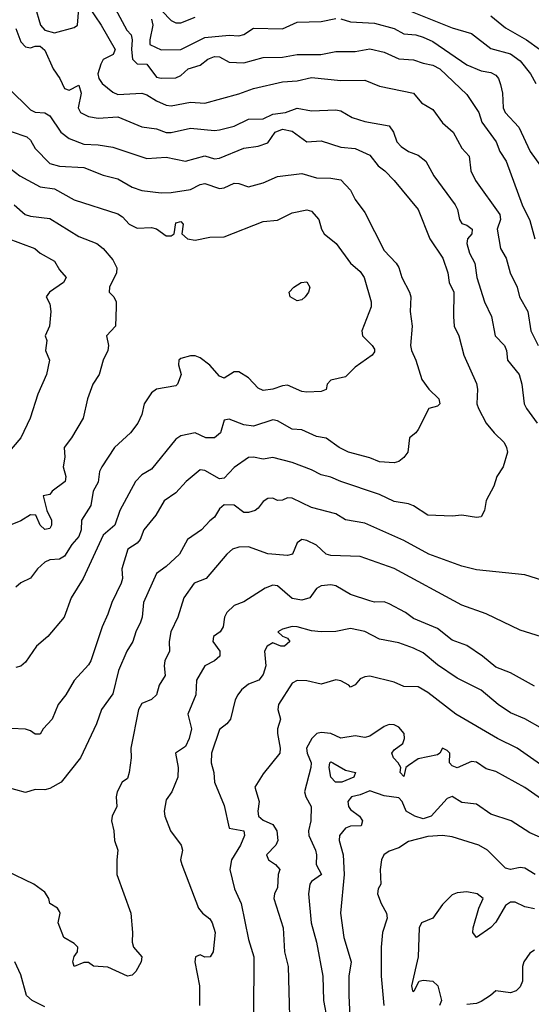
# Model space of a CAD drawing. Header units: metres. Extents: x -46681 to -43747, y -240911 to -237677.
# Tile 664 of 1056: x -45402 to -45349, y -238759 to -238658. Entities that reach past the tile are written whole.
import ezdxf

# ---------------------------------------------------------------- set-up
doc = ezdxf.new("R2010")
doc.units = ezdxf.units.M
doc.layers.add('CONTOUR_INDEX', color=1, linetype='Continuous')
doc.layers.add('CONTOUR_INTER', color=3, linetype='Continuous')

msp = doc.modelspace()

# ---------------------------------------------------------------- linework, layer by layer
at = {"layer": 'CONTOUR_INDEX'}
for points, elevation in [([(-45388.1, -238657.88), (-45387.98, -238658.52), (-45388.3, -238660.02), (-45388.29, -238660.52), (-45387.1, -238661.04), (-45385.1, -238661.02), (-45382.6, -238659.79), (-45380.1, -238659.54), (-45379.1, -238659.62), (-45378.6, -238659.46), (-45377.6, -238658.81), (-45374.6, -238658.89), (-45373.1, -238658.2), (-45370.6, -238658.13), (-45369.1, -238657.82)], 85), ([(-45368.6, -238657.86), (-45367.6, -238658.16), (-45365.1, -238658.32), (-45363.1, -238658.86), (-45362.1, -238659.42), (-45360.85, -238659.52), (-45360.1, -238659.76), (-45359.1, -238660.21), (-45355.6, -238662.6), (-45354.1, -238663.22), (-45353.1, -238663.4), (-45352.6, -238663.65), (-45352.31, -238664.02), (-45352.1, -238664.64), (-45351.91, -238665.52), (-45351.84, -238667.02), (-45351.62, -238667.52), (-45350.23, -238669.02), (-45349.06, -238671.52), (-45347.98, -238673.02)], 85), ([(-45402.6, -238669.47), (-45400.96, -238670.02), (-45400.6, -238670.37), (-45400.1, -238671.21), (-45398.6, -238672.76), (-45397.6, -238673.04), (-45395.1, -238673.18), (-45393.1, -238673.98), (-45391.6, -238674.36), (-45390.1, -238675.21), (-45389.1, -238675.54), (-45387.1, -238675.79), (-45386.1, -238675.74), (-45384.1, -238675.45), (-45383.1, -238674.94), (-45382.6, -238674.83), (-45381.1, -238675.35), (-45380.6, -238675.29), (-45379.6, -238674.78), (-45379.1, -238674.81), (-45378.1, -238675.17), (-45376.6, -238674.75), (-45375.1, -238674.11), (-45372.6, -238673.81), (-45371.1, -238674.24), (-45369.6, -238674.28), (-45368.6, -238674.44), (-45367.6, -238675.51), (-45367.1, -238676.49), (-45366.1, -238677.82), (-45364.1, -238681.72), (-45362.87, -238683.02), (-45362.6, -238683.49), (-45362.3, -238684.52), (-45361.5, -238686.02), (-45361.38, -238686.52), (-45361.42, -238688.02), (-45361.21, -238689.52), (-45361.41, -238691.52), (-45361.3, -238692.02), (-45360.86, -238693.02), (-45360.23, -238695.02), (-45359.52, -238696.02), (-45358.49, -238697.02), (-45358.39, -238697.52), (-45358.6, -238697.79), (-45359.52, -238698.02), (-45360.6, -238700.18), (-45360.84, -238700.52), (-45361.5, -238701.02), (-45361.69, -238702.52), (-45362.1, -238703.07), (-45362.6, -238703.48), (-45363.1, -238703.6), (-45364.6, -238703.5), (-45365.6, -238703.11), (-45367.81, -238702.52), (-45368.77, -238702.02), (-45370.1, -238701.08), (-45371.1, -238700.89), (-45372.6, -238700.2), (-45373.6, -238700.14), (-45375.1, -238699.3), (-45375.6, -238699.19), (-45377.6, -238699.82), (-45378.6, -238699.71), (-45380.1, -238699.1), (-45380.6, -238699.22), (-45380.98, -238700.52), (-45381.6, -238701.03), (-45382.5, -238701.02), (-45383.6, -238700.52), (-45385.1, -238700.83), (-45385.6, -238701.19), (-45388.1, -238704.27), (-45389.1, -238704.84), (-45389.75, -238705.52), (-45391.37, -238708.52), (-45391.9, -238710.02), (-45393.1, -238711.06), (-45395.17, -238715.52), (-45396.39, -238717.52), (-45397.12, -238719.52), (-45398.8, -238721.52), (-45399.98, -238722.52), (-45401.1, -238724.15), (-45401.6, -238724.56), (-45402.1, -238724.69)], 90), ([(-45347.78, -238731.02), (-45349.6, -238729.98), (-45351.1, -238729.39), (-45352.37, -238728.52), (-45354.1, -238727.04), (-45356.6, -238725.8), (-45358.6, -238724.42), (-45360.1, -238723.18), (-45361.1, -238722.7), (-45362.6, -238722.16), (-45364.6, -238721.79), (-45366.1, -238721), (-45367.6, -238720.67), (-45369.1, -238720.98), (-45370.6, -238721.02), (-45371.6, -238720.93), (-45373.1, -238720.5), (-45373.6, -238720.49), (-45374.6, -238720.74), (-45375.08, -238721.02), (-45374.6, -238721.48), (-45374.1, -238721.68), (-45373.83, -238722.02), (-45374.4, -238722.52), (-45374.77, -238722.52), (-45375.6, -238722.17), (-45376.19, -238722.52), (-45376.45, -238723.02), (-45376.31, -238724.52), (-45376.6, -238725.43), (-45377.03, -238726.02), (-45378.1, -238726.42), (-45378.83, -238727.02), (-45379.22, -238727.52), (-45379.48, -238728.02), (-45379.98, -238730.02), (-45380.33, -238730.52), (-45381.1, -238731.1), (-45381.93, -238733.52), (-45381.95, -238734.52), (-45381.69, -238735.52), (-45381.63, -238736.52), (-45380.6, -238738.94), (-45380.1, -238741.26), (-45378.6, -238741.52), (-45378.51, -238742.02), (-45378.93, -238743.02), (-45379.85, -238744.52), (-45380.04, -238745.52), (-45379.54, -238747.52), (-45378.86, -238749.02), (-45378.1, -238752.75), (-45377.57, -238754.52), (-45377.6, -238760.52)], 85), ([(-45348.6, -238749.58), (-45349.6, -238749.36), (-45350.6, -238748.87), (-45351.1, -238748.9), (-45351.6, -238749.24), (-45352.6, -238750.93), (-45353.1, -238751.5), (-45354.6, -238752.51), (-45354.98, -238752.02), (-45354.94, -238751.52), (-45354.35, -238749.52), (-45353.9, -238748.52), (-45354.53, -238748.02), (-45355.6, -238747.83), (-45356.6, -238747.94), (-45357.1, -238748.12), (-45358.1, -238749.13), (-45359.08, -238750.52), (-45360.26, -238751.02), (-45360.51, -238751.52), (-45360.61, -238754.52), (-45361.3, -238757.52), (-45361.18, -238758.02), (-45361.1, -238758.1), (-45361.02, -238758.02), (-45360.51, -238757.02), (-45360.1, -238756.92), (-45359.1, -238757.01), (-45358.57, -238757.52), (-45358.19, -238759.02), (-45358.42, -238759.52)], 80)]:
    msp.add_lwpolyline(points, dxfattribs=dict(at, elevation=elevation))
at = {"layer": 'CONTOUR_INTER'}
for points, elevation in [([(-45400.15, -238656.52), (-45399.56, -238658.52), (-45399.1, -238659.04), (-45398.1, -238659.31), (-45396.1, -238658.76), (-45395.76, -238658.52), (-45395.6, -238656.81)], 87), ([(-45394.6, -238656.59), (-45393.29, -238658.52), (-45391.87, -238661.02), (-45392.06, -238661.52), (-45393.1, -238662.04), (-45393.34, -238662.52), (-45393.63, -238663.52), (-45393.55, -238664.02), (-45393.21, -238664.52), (-45392.1, -238665.43), (-45391.6, -238665.64), (-45389.1, -238665.53), (-45388.6, -238665.68), (-45387.6, -238666.31), (-45386.6, -238666.76), (-45386.1, -238666.83), (-45384.1, -238666.46), (-45382.6, -238666.54), (-45379.1, -238665.6), (-45377.6, -238665.04), (-45374.6, -238664.36), (-45373.1, -238664.25), (-45371.6, -238663.89), (-45368.6, -238664.21), (-45366.1, -238664.17), (-45364.6, -238664.81), (-45361.1, -238665.52), (-45360.28, -238666.52), (-45359.1, -238667.2), (-45358.1, -238668.56), (-45357, -238669.52), (-45356.1, -238671.2), (-45355.36, -238672.02), (-45355.19, -238673.52), (-45354.71, -238674.52), (-45352.19, -238678.02), (-45352.1, -238678.52), (-45352.47, -238679.52), (-45352.1, -238681.52), (-45351.53, -238682.52), (-45351.12, -238684.02), (-45350.4, -238685.52), (-45350.14, -238686.52), (-45349.31, -238688.02), (-45349, -238690.02), (-45348.23, -238691.52)], 87), ([(-45392.1, -238656.36), (-45390.65, -238659.02), (-45390.22, -238659.52), (-45390.09, -238660.02), (-45390.18, -238661.02), (-45390.08, -238662.02), (-45389.6, -238662.49), (-45388.6, -238662.54), (-45387.6, -238663.86), (-45387.1, -238663.96), (-45385.6, -238663.93), (-45385.1, -238663.71), (-45384.33, -238663.02), (-45383.1, -238662.63), (-45382.31, -238662.02), (-45381.6, -238661.75), (-45381.1, -238661.78), (-45380.1, -238662.31), (-45378.6, -238662.39), (-45376.6, -238661.84), (-45374.6, -238661.81), (-45373.1, -238661.53), (-45370.65, -238661.52), (-45369.1, -238661.21), (-45367.1, -238661.24), (-45365.6, -238660.95), (-45364.1, -238661.31), (-45362.6, -238661.98), (-45361.1, -238662.07), (-45360.1, -238662.43), (-45359.1, -238662.62), (-45358.39, -238663.02), (-45355.6, -238665.67), (-45354.35, -238667.52), (-45354.04, -238668.52), (-45352.58, -238670.52), (-45352.17, -238671.52), (-45351.54, -238672.52), (-45349.88, -238677.02), (-45349.1, -238678.64), (-45348.59, -238680.52)], 86), ([(-45362.6, -238656.59), (-45357.1, -238658.79), (-45355.1, -238659.38), (-45353.1, -238660.93), (-45351.1, -238661.45), (-45350.1, -238662.19), (-45349.01, -238663.52), (-45348.46, -238664.52)], 84), ([(-45387.03, -238657.02), (-45386.1, -238658.03), (-45385.6, -238658.27), (-45385.1, -238658.28), (-45383.6, -238657.67)], 84), ([(-45353.1, -238657.55), (-45351.6, -238658.8), (-45349.43, -238660.02), (-45348.1, -238660.98)], 83), ([(-45402.1, -238658.87), (-45401.6, -238660.22), (-45401.1, -238660.75), (-45400.6, -238660.83), (-45400.1, -238660.66), (-45399.6, -238660.68), (-45399.1, -238661.08), (-45398.24, -238663.02), (-45397.58, -238664.02), (-45397.1, -238665.05), (-45396.6, -238665.22), (-45395.6, -238664.68), (-45395.36, -238665.52), (-45395.66, -238667.02), (-45395.44, -238667.52), (-45394.6, -238667.91), (-45393.6, -238668.08), (-45391.6, -238667.96), (-45389.1, -238669), (-45387.6, -238669.21), (-45386.6, -238669.58), (-45386.1, -238669.57), (-45384.1, -238669.13), (-45381.6, -238669.37), (-45381.1, -238669.29), (-45379.6, -238668.92), (-45378.1, -238668.19), (-45376.6, -238668.16), (-45375.6, -238667.69), (-45374.29, -238667.52), (-45373.1, -238667.06), (-45371.6, -238667.35), (-45369.1, -238667.25), (-45368.6, -238667.34), (-45367.4, -238668.02), (-45366.1, -238668.43), (-45363.6, -238668.89), (-45363.14, -238669.52), (-45362.82, -238670.52), (-45362.36, -238671.02), (-45361.6, -238671.53), (-45360.6, -238671.91), (-45359.82, -238672.52), (-45359, -238674.02), (-45356.79, -238677.02), (-45356.54, -238677.52), (-45356.35, -238678.52), (-45356.1, -238678.96), (-45355.6, -238679.13), (-45355.05, -238679.52), (-45355.08, -238680.02), (-45355.53, -238680.52), (-45355.59, -238681.02), (-45355.31, -238682.02), (-45354.76, -238683.02), (-45354.55, -238684.52), (-45353.77, -238687.02), (-45353.03, -238688.52), (-45352.66, -238690.52), (-45351.72, -238691.52), (-45351.49, -238692.02), (-45351.38, -238693.02), (-45350.2, -238694.52), (-45349.92, -238695.52), (-45349.66, -238697.52), (-45349.45, -238698.02), (-45348.34, -238699.52)], 88), ([(-45402.86, -238665.02), (-45400.6, -238667.24), (-45400.1, -238667.48), (-45399.1, -238667.55), (-45398.6, -238667.87), (-45397.45, -238669.52), (-45396.6, -238670.2), (-45395.1, -238670.76), (-45393.6, -238670.83), (-45392.1, -238671.08), (-45388.6, -238672.26), (-45386.6, -238672.13), (-45384.6, -238672.54), (-45382.6, -238671.99), (-45381.6, -238672.27), (-45381.1, -238672.22), (-45378.6, -238671.17), (-45377.1, -238670.99), (-45376.1, -238670.65), (-45375.34, -238669.52), (-45374.6, -238669.22), (-45373.6, -238669.44), (-45372.1, -238670.53), (-45370.6, -238670.44), (-45368.6, -238671.09), (-45367.1, -238671.22), (-45365.6, -238671.92), (-45364.73, -238673.02), (-45364.06, -238673.52), (-45363.1, -238674.51), (-45360.61, -238677.52), (-45359.39, -238680.52), (-45358.06, -238682.52), (-45357.56, -238684.02), (-45357.41, -238685.02), (-45356.94, -238686.02), (-45356.98, -238688.52), (-45356.88, -238689.52), (-45356.42, -238690.52), (-45355.89, -238692.52), (-45354.6, -238695.44), (-45354.49, -238696.02), (-45354.55, -238697.52), (-45354.39, -238698.02), (-45353.6, -238699.51), (-45352.78, -238700.52), (-45351.74, -238701.52), (-45351.49, -238702.02), (-45351.39, -238702.52), (-45351.83, -238704.02), (-45352.51, -238705.02), (-45352.79, -238706.02), (-45353.6, -238707.5), (-45353.76, -238708.52), (-45354.1, -238709.16), (-45354.6, -238709.25), (-45356.1, -238708.99), (-45357.1, -238709.1), (-45359.6, -238709.02), (-45361.1, -238708.03), (-45361.6, -238707.84), (-45363.1, -238707.6), (-45364.6, -238706.86), (-45368.6, -238705.54), (-45369.6, -238705.1), (-45370.6, -238704.85), (-45371.6, -238704.33), (-45373.6, -238703.59), (-45375.6, -238703.07), (-45376.6, -238703.22), (-45377.6, -238703.02), (-45378.1, -238703.06), (-45379.6, -238704.11), (-45380.6, -238705.18), (-45381.1, -238705.27), (-45382.6, -238704.4), (-45383.1, -238704.35), (-45384.53, -238705.52), (-45385.6, -238706.72), (-45386.79, -238707.52), (-45387.68, -238709.02), (-45388.89, -238710.52), (-45389.28, -238711.52), (-45389.6, -238711.9), (-45390.55, -238712.52), (-45391.17, -238714.52), (-45391.09, -238715.52), (-45391.23, -238716.02), (-45392.2, -238718.02), (-45392.6, -238719.22), (-45393.21, -238720.52), (-45394.36, -238724.02), (-45394.6, -238724.43), (-45396.1, -238726.03), (-45396.93, -238727.52), (-45397.74, -238728.52), (-45398.37, -238730.02), (-45399.27, -238731.02), (-45399.6, -238731.56), (-45400.1, -238731.59), (-45400.6, -238731.24), (-45401.1, -238731.07), (-45402.6, -238730.99)], 89), ([(-45402.6, -238673.34), (-45401.7, -238674.02), (-45399.6, -238675.16), (-45398.1, -238675.39), (-45396.1, -238676.5), (-45391.6, -238677.95), (-45391.1, -238678.27), (-45390.41, -238679.02), (-45389.6, -238679.44), (-45388.1, -238679.37), (-45387.6, -238679.49), (-45386.6, -238680.23), (-45386.1, -238680.21), (-45385.79, -238680.02), (-45385.6, -238678.89), (-45385.1, -238678.74), (-45384.86, -238679.02), (-45384.98, -238680.02), (-45384.4, -238680.52), (-45383.6, -238680.66), (-45382.1, -238680.36), (-45380.6, -238680.34), (-45376.6, -238678.76), (-45375.1, -238678.59), (-45373.6, -238677.86), (-45372.1, -238677.54), (-45371.6, -238677.68), (-45370.84, -238678.52), (-45370.59, -238679.52), (-45370.29, -238680.02), (-45369.08, -238681.02), (-45367.6, -238683.02), (-45366.6, -238683.91), (-45366.18, -238684.52), (-45365.47, -238687.02), (-45365.46, -238687.52), (-45366.43, -238690.02), (-45366.35, -238690.52), (-45365.35, -238691.52), (-45365.1, -238691.91), (-45365.1, -238692.18), (-45365.35, -238692.52), (-45367.1, -238693.74), (-45368.1, -238694.75), (-45369.6, -238695.11), (-45369.98, -238695.52), (-45370.1, -238696.06), (-45370.6, -238696.25), (-45372.1, -238696.34), (-45372.6, -238696.25), (-45374.1, -238695.62), (-45374.6, -238695.67), (-45375.6, -238696.03), (-45376.6, -238696.15), (-45377.1, -238695.92), (-45378.1, -238694.87), (-45379.1, -238694.22), (-45379.6, -238694.23), (-45380.6, -238694.88), (-45381.1, -238694.67), (-45382.1, -238693.55), (-45383.1, -238692.78), (-45383.6, -238692.6), (-45384.1, -238692.6), (-45385.1, -238692.85), (-45385.28, -238693.02), (-45385.32, -238693.52), (-45385.04, -238694.52), (-45385.44, -238695.52), (-45385.6, -238695.67), (-45387.6, -238696.02), (-45388.1, -238696.39), (-45388.87, -238697.52), (-45389.1, -238698.64), (-45389.51, -238699.52), (-45390.29, -238700.52), (-45391.94, -238702.02), (-45393.25, -238704.02), (-45393.48, -238704.52), (-45393.6, -238705.61), (-45394.14, -238706.52), (-45394.38, -238708.02), (-45395.33, -238709.52), (-45395.38, -238710.52), (-45395.6, -238711.2), (-45396.34, -238712.02), (-45397.1, -238713.22), (-45397.6, -238713.53), (-45398.6, -238713.61), (-45399.1, -238713.84), (-45399.86, -238714.52), (-45400.6, -238715.51), (-45401.6, -238715.99), (-45402.1, -238716.44)], 91), ([(-45402.26, -238677.02), (-45401.14, -238678.02), (-45400.6, -238678.21), (-45398.6, -238678.43), (-45395.6, -238680.29), (-45393.76, -238681.02), (-45393.1, -238681.52), (-45392.1, -238682.7), (-45391.67, -238683.52), (-45391.71, -238684.02), (-45392.44, -238685.52), (-45392.48, -238686.02), (-45391.99, -238686.52), (-45391.76, -238687.02), (-45391.75, -238687.52), (-45391.84, -238689.52), (-45392.76, -238690.52), (-45392.55, -238691.52), (-45392.6, -238692.02), (-45393.09, -238693.02), (-45393.5, -238694.52), (-45394.17, -238695.52), (-45394.72, -238697.02), (-45395.16, -238699.02), (-45396.36, -238701.02), (-45397.12, -238702.02), (-45397.06, -238703.02), (-45397.21, -238704.02), (-45396.95, -238705.02), (-45397, -238705.52), (-45398.36, -238706.52), (-45398.6, -238706.88), (-45399.27, -238707.02), (-45398.89, -238708.52), (-45398.43, -238709.52), (-45398.41, -238710.02), (-45398.6, -238710.37), (-45399.1, -238710.49), (-45399.59, -238710.02), (-45400.03, -238709.02), (-45400.6, -238708.97), (-45401.6, -238709.59), (-45402.7, -238710.02)], 92), ([(-45404.6, -238679.89), (-45400.13, -238681.52), (-45399.6, -238682.01), (-45398.1, -238682.82), (-45397.6, -238683.73), (-45396.9, -238684.52), (-45397.2, -238685.02), (-45398.64, -238686.02), (-45398.97, -238686.52), (-45398.6, -238687.24), (-45398.51, -238688.02), (-45398.64, -238689.52), (-45399.09, -238690.52), (-45398.91, -238691.02), (-45399.06, -238692.02), (-45398.64, -238693.02), (-45398.95, -238694.52), (-45399.85, -238696.52), (-45400.63, -238699.02), (-45401.59, -238701.02), (-45404.18, -238704.02)], 93), ([(-45372.67, -238685.02), (-45372.1, -238684.96), (-45371.79, -238685.52), (-45371.92, -238686.02), (-45372.25, -238686.52), (-45372.6, -238686.83), (-45373.1, -238686.91), (-45373.81, -238686.52), (-45373.92, -238686.02), (-45373.42, -238685.52), (-45372.67, -238685.02)], 92), ([(-45347.1, -238715.96), (-45349.6, -238715.14), (-45354.6, -238714.63), (-45356.1, -238714.25), (-45359.51, -238713.02), (-45362.1, -238711.62), (-45366.1, -238709.83), (-45368.1, -238709.47), (-45369.1, -238708.87), (-45371.6, -238708.2), (-45373.6, -238707.25), (-45374.1, -238707.21), (-45374.6, -238707.45), (-45375.1, -238707.5), (-45375.6, -238707.26), (-45376.1, -238707.3), (-45376.6, -238707.58), (-45377.1, -238708.27), (-45377.42, -238708.52), (-45378.1, -238708.73), (-45378.6, -238708.72), (-45379.6, -238707.99), (-45380.6, -238707.93), (-45381.1, -238708.34), (-45381.6, -238709.22), (-45382.1, -238709.58), (-45382.94, -238710.52), (-45384.39, -238711.52), (-45385.24, -238713.02), (-45386.6, -238714.3), (-45387.61, -238715.02), (-45388.95, -238718.02), (-45389.08, -238719.52), (-45389.24, -238720.02), (-45389.72, -238721.02), (-45390.02, -238722.02), (-45390.67, -238723.02), (-45391.52, -238725.02), (-45392.1, -238727.41), (-45393.27, -238729.02), (-45393.8, -238730.52), (-45395.44, -238734.02), (-45397.44, -238736.52), (-45398.6, -238737.16), (-45399.1, -238737.3), (-45400.1, -238737.27), (-45401.1, -238737.59), (-45403.1, -238737.04)], 88), ([(-45345.6, -238722.27), (-45350.1, -238720.87), (-45353.6, -238719.19), (-45356.1, -238718.28), (-45363.1, -238714.51), (-45366.6, -238713.25), (-45369.6, -238713.16), (-45370.1, -238713.03), (-45371.1, -238712.1), (-45372.1, -238711.61), (-45372.6, -238711.53), (-45373.1, -238711.84), (-45373.57, -238713.02), (-45374.1, -238713.17), (-45376.1, -238712.99), (-45378.1, -238712.28), (-45379.1, -238712.31), (-45379.77, -238712.52), (-45380.34, -238713.02), (-45382.49, -238715.52), (-45383.71, -238716.02), (-45384.78, -238717.52), (-45385.39, -238719.52), (-45386.12, -238721.02), (-45386.29, -238722.02), (-45386.26, -238723.02), (-45386.72, -238724.02), (-45386.79, -238724.52), (-45386.7, -238725.52), (-45387.32, -238726.52), (-45387.58, -238727.52), (-45388.1, -238727.99), (-45389.1, -238728.42), (-45389.44, -238729.02), (-45390.24, -238733.02), (-45390.2, -238734.02), (-45390.42, -238735.52), (-45390.6, -238736.14), (-45391.12, -238736.52), (-45391.66, -238737.52), (-45391.76, -238738.02), (-45391.67, -238739.02), (-45392.17, -238740.02), (-45392.24, -238740.52), (-45391.99, -238741.52), (-45391.92, -238742.52), (-45391.57, -238743.52), (-45391.7, -238744.52), (-45391.7, -238746.02), (-45390.26, -238750.02), (-45390.06, -238752.02), (-45390.12, -238753.02), (-45389.97, -238753.52), (-45389.1, -238754.52), (-45389.18, -238755.02), (-45389.74, -238756.02), (-45390.1, -238756.4), (-45390.6, -238756.51), (-45392.6, -238755.59), (-45394.1, -238755.47), (-45394.6, -238755.11), (-45395.1, -238755.09), (-45396.1, -238755.51), (-45396.23, -238755.02), (-45396.1, -238754.48), (-45395.73, -238754.02), (-45395.7, -238753.52), (-45396.1, -238753.13), (-45397.14, -238752.52), (-45397.74, -238751.02), (-45397.53, -238750.02), (-45397.6, -238749.85), (-45397.82, -238749.52), (-45398.61, -238749.02), (-45398.7, -238748.52), (-45399.1, -238747.85), (-45400.25, -238747.02), (-45403.1, -238745.67)], 87), ([(-45348.6, -238726.64), (-45351.1, -238725.26), (-45352.6, -238724.68), (-45353.98, -238723.52), (-45355.6, -238722.44), (-45357.1, -238721.9), (-45358.6, -238720.68), (-45361.1, -238719.65), (-45361.93, -238719.02), (-45363.6, -238718.13), (-45364.1, -238717.92), (-45365.1, -238717.96), (-45365.6, -238717.85), (-45367.6, -238717.17), (-45369.1, -238716.29), (-45369.6, -238716.19), (-45370.6, -238716.3), (-45371.1, -238716.55), (-45371.79, -238717.52), (-45372.6, -238717.77), (-45373.6, -238717.58), (-45375.1, -238716.3), (-45375.6, -238716.21), (-45376.4, -238716.52), (-45378.6, -238717.92), (-45379.6, -238718.3), (-45380.35, -238719.02), (-45380.59, -238719.52), (-45380.71, -238720.52), (-45381.03, -238721.02), (-45381.72, -238721.52), (-45381.8, -238722.02), (-45381.08, -238723.02), (-45381.08, -238723.52), (-45381.6, -238724), (-45382.62, -238724.52), (-45383.46, -238726.02), (-45383.55, -238727.52), (-45384.37, -238729.52), (-45384, -238731.02), (-45384.23, -238732.02), (-45384.6, -238732.83), (-45385.64, -238733.52), (-45385.36, -238735.02), (-45385.39, -238736.02), (-45386.03, -238737.52), (-45386.6, -238738.34), (-45386.8, -238739.52), (-45386.73, -238740.02), (-45386.16, -238741.52), (-45385.04, -238743.02), (-45384.92, -238743.52), (-45385.11, -238744.52), (-45384.98, -238745.02), (-45383.25, -238749.52), (-45382.84, -238750.02), (-45382.1, -238750.61), (-45381.85, -238751.02), (-45381.56, -238752.02), (-45381.74, -238754.02), (-45382.05, -238754.52), (-45382.6, -238754.57), (-45383.1, -238754.31), (-45383.58, -238754.52), (-45383.63, -238755.02), (-45383.16, -238757.52), (-45383.16, -238759.52)], 86), ([(-45346.6, -238735.65), (-45350.41, -238733.02), (-45352.41, -238732.02), (-45356.74, -238729.52), (-45359.6, -238727.28), (-45360.6, -238726.71), (-45362.1, -238726.67), (-45363.1, -238726.2), (-45365.6, -238725.61), (-45366.1, -238725.65), (-45366.6, -238725.87), (-45367.1, -238726.5), (-45367.6, -238726.73), (-45367.76, -238726.52), (-45368.6, -238726.07), (-45369.1, -238725.96), (-45370.6, -238726.41), (-45372.1, -238726.07), (-45373.1, -238726.06), (-45373.6, -238726.31), (-45375.03, -238728.52), (-45375.09, -238729.02), (-45374.8, -238730.02), (-45375.11, -238731.02), (-45375.13, -238731.52), (-45374.83, -238733.02), (-45374.87, -238733.52), (-45376.6, -238735.67), (-45377.44, -238737.02), (-45377, -238738.52), (-45377.15, -238739.52), (-45377.08, -238740.02), (-45376.6, -238740.44), (-45375.6, -238740.87), (-45375.19, -238741.52), (-45375.09, -238742.52), (-45375.28, -238743.02), (-45376.24, -238744.02), (-45376.06, -238744.52), (-45375.31, -238745.02), (-45374.87, -238745.52), (-45375.04, -238746.02), (-45375.1, -238747.38), (-45375.41, -238748.02), (-45375.5, -238748.52), (-45374.52, -238751.52), (-45374.38, -238754.02), (-45374, -238755.52), (-45373.78, -238764.52)], 84), ([(-45346.6, -238739.15), (-45349.6, -238737.07), (-45352.6, -238735.41), (-45353.6, -238735.15), (-45354.6, -238734.45), (-45355.1, -238734.4), (-45356.6, -238735.05), (-45357.1, -238734.82), (-45357.38, -238734.52), (-45357.35, -238733.52), (-45357.6, -238733.25), (-45358.1, -238733.01), (-45358.36, -238733.52), (-45358.6, -238733.72), (-45360.6, -238734.12), (-45361.6, -238734.79), (-45361.88, -238735.02), (-45362.1, -238735.95), (-45362.46, -238735.52), (-45362.38, -238735.02), (-45362.66, -238734.52), (-45363.14, -238734.02), (-45363.31, -238733.52), (-45363.1, -238733.2), (-45362.19, -238732.52), (-45362.02, -238732.02), (-45362.04, -238731.52), (-45362.6, -238730.84), (-45363.1, -238730.6), (-45363.6, -238730.58), (-45364.1, -238730.77), (-45365.6, -238731.77), (-45366.1, -238731.93), (-45367.1, -238731.73), (-45368.6, -238732), (-45369.6, -238731.49), (-45370.6, -238731.4), (-45371.06, -238731.52), (-45371.56, -238732.02), (-45372.11, -238733.02), (-45372.06, -238733.52), (-45371.65, -238734.52), (-45371.67, -238735.02), (-45372.32, -238737.52), (-45372.19, -238738.02), (-45371.65, -238739.02), (-45371.68, -238740.52), (-45371.92, -238741.52), (-45371.89, -238742.02), (-45371.19, -238743.52), (-45371.08, -238744.02), (-45371.12, -238745.02), (-45370.59, -238746.02), (-45371.6, -238746.74), (-45371.78, -238747.02), (-45371.91, -238748.02), (-45371.64, -238751.02), (-45371.1, -238753.02), (-45370.45, -238756.52), (-45370.38, -238759.02), (-45370.01, -238761.02)], 83), ([(-45369.73, -238734.52), (-45369.6, -238734.44), (-45369.41, -238734.52), (-45368.1, -238735.29), (-45367.07, -238735.52), (-45367.25, -238736.02), (-45368.47, -238736.52), (-45369.15, -238736.52), (-45369.6, -238736.02), (-45369.8, -238735.02), (-45369.73, -238734.52)], 83), ([(-45342.6, -238744.55), (-45349.1, -238741.75), (-45351.01, -238740.52), (-45353.1, -238739.81), (-45354.6, -238738.78), (-45356.1, -238738.63), (-45357.1, -238738.01), (-45357.6, -238738.21), (-45359.27, -238740.02), (-45360.1, -238740.29), (-45360.96, -238740.02), (-45361.85, -238739.52), (-45362.27, -238738.52), (-45362.6, -238738.15), (-45364.1, -238737.92), (-45365.6, -238737.41), (-45366.6, -238737.82), (-45367.49, -238738.02), (-45367.87, -238738.52), (-45367.79, -238739.02), (-45367.6, -238739.33), (-45366.66, -238740.02), (-45366.34, -238740.52), (-45366.5, -238741.02), (-45367.6, -238741.07), (-45368.1, -238741.27), (-45368.73, -238742.02), (-45368.74, -238742.52), (-45368.36, -238744.02), (-45368.23, -238746.02), (-45368.63, -238750.02), (-45368.28, -238752.52), (-45367.52, -238755.02), (-45367.76, -238756.52), (-45367.77, -238758.52), (-45367.46, -238765.02)], 82), ([(-45348.55, -238746.02), (-45349.6, -238745.38), (-45350.1, -238745.33), (-45351.1, -238745.53), (-45351.6, -238745.37), (-45353.46, -238743.52), (-45354.36, -238743.02), (-45357.1, -238742.17), (-45358.1, -238742.01), (-45359.6, -238742.11), (-45361.6, -238742.64), (-45362.6, -238743.3), (-45363.6, -238743.63), (-45364.14, -238744.02), (-45364.4, -238744.52), (-45364.53, -238745.52), (-45364.47, -238747.02), (-45364.75, -238747.52), (-45364.8, -238748.02), (-45364.43, -238749.02), (-45363.88, -238750.02), (-45363.82, -238750.52), (-45364.3, -238752.02), (-45364.41, -238753.52), (-45364.42, -238756.52), (-45364.15, -238759.52)], 81), ([(-45348.6, -238753.83), (-45349.1, -238754.14), (-45349.71, -238755.02), (-45349.83, -238755.52), (-45349.84, -238757.02), (-45350.1, -238757.61), (-45350.49, -238758.02), (-45351.1, -238758.23), (-45352.6, -238758.02), (-45353.14, -238758.52), (-45354.1, -238759.12), (-45354.6, -238759.33), (-45355.6, -238759.44)], 79), ([(-45399.1, -238759.67), (-45400.41, -238759.02), (-45400.99, -238758.52), (-45401.6, -238756.37), (-45402.22, -238755.02)], 86)]:
    msp.add_lwpolyline(points, dxfattribs=dict(at, elevation=elevation))

doc.saveas('drawing.dxf')
